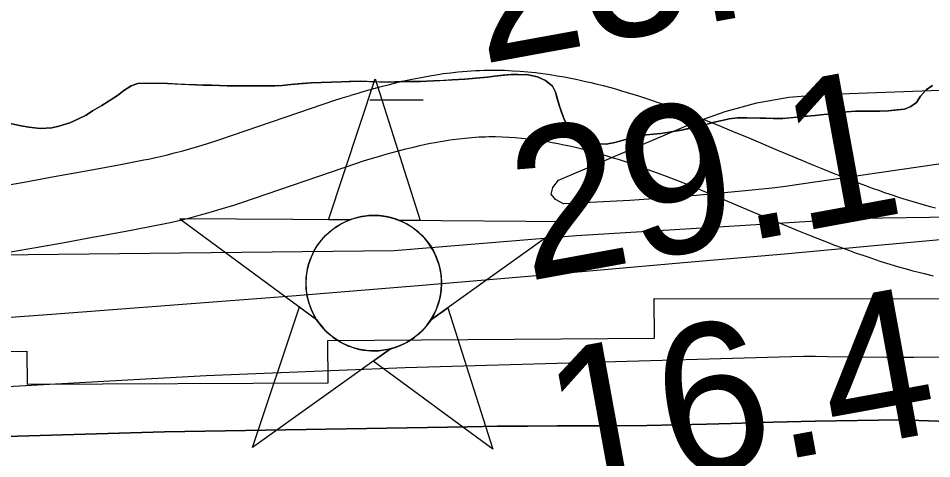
# Model space of a CAD drawing. Extents: x 3297753 to 3335611, y 652252 to 677623.
# Drawn here: x 3322119 to 3322530.7, y 662676.1 to 662874.8 of the extents above; entities that cross this region are included whole.
import ezdxf

# ---------------------------------------------------------------- set-up
doc = ezdxf.new("R2010")
doc.units = 0
for name, color, linetype in [('V-CHAN-NAID', 7, 'Continuous'), ('V-RIVR-RANG', 7, 'Continuous'), ('V-ROAD-CNTR', 7, 'Continuous'), ('V-RRAP-RVMT', 7, 'Continuous'), ('V-TOPO-DPTH', 7, 'Continuous'), ('V-TOPO-MAJR', 7, 'Continuous'), ('V-TOPO-MINR', 7, 'Continuous'), ('V-TOPO-SHOR', 7, 'Continuous'), ('V-WETL-SWMP', 7, 'Continuous')]:
    doc.layers.add(name, color=color, linetype=linetype)

msp = doc.modelspace()

# ---------------------------------------------------------------- linework, layer by layer
at = {"layer": 'V-CHAN-NAID'}
for points in [[(3322268.31, 662783.86), (3322258.72, 662783.93), (3322279.85, 662847.41), (3322300.07, 662783.63), (3322290.49, 662783.7), (3322288.91, 662784.28), (3322286.81, 662784.9), (3322284.77, 662785.35), (3322282.74, 662785.66), (3322281.57, 662785.77), (3322280.04, 662785.85), (3322278.32, 662785.85), (3322276.95, 662785.78), (3322275.04, 662785.58), (3322273.67, 662785.36), (3322271.89, 662784.98), (3322270.36, 662784.56), (3322269.33, 662784.23)], [(3322268.31, 662783.86), (3322191.82, 662784.4), (3322253.39, 662739), (3322252.27, 662740.91), (3322251.46, 662742.54), (3322250.64, 662744.51), (3322249.94, 662746.56), (3322249.58, 662747.88), (3322249.21, 662749.51), (3322248.97, 662750.96), (3322248.78, 662752.55), (3322248.67, 662754.29), (3322248.66, 662755.87), (3322248.77, 662757.94), (3322248.95, 662759.56), (3322249.34, 662761.77), (3322249.83, 662763.69), (3322250.43, 662765.58), (3322251.08, 662767.25), (3322251.81, 662768.84), (3322252.62, 662770.38), (3322253.69, 662772.11), (3322254.72, 662773.58), (3322255.72, 662774.85), (3322256.72, 662776), (3322258.03, 662777.34), (3322259.08, 662778.3), (3322260.79, 662779.7), (3322262.01, 662780.57), (3322263.69, 662781.64), (3322265.43, 662782.58), (3322266.87, 662783.27)], [(3322290.49, 662783.7), (3322366.98, 662783.16), (3322304.78, 662738.64), (3322305.69, 662740.13), (3322306.67, 662741.97), (3322307.38, 662743.56), (3322308.12, 662745.51), (3322308.66, 662747.3), (3322309.06, 662748.94), (3322309.42, 662750.95), (3322309.61, 662752.52), (3322309.73, 662754.73), (3322309.7, 662756.79), (3322309.52, 662759.01), (3322309.25, 662760.77), (3322308.76, 662763), (3322308.12, 662765.14), (3322307.37, 662767.12), (3322306.72, 662768.56), (3322305.71, 662770.48), (3322304.65, 662772.2), (3322303.44, 662773.9), (3322302.18, 662775.44), (3322300.9, 662776.81), (3322299.27, 662778.34), (3322297.53, 662779.75), (3322295.85, 662780.93), (3322293.96, 662782.06), (3322292.49, 662782.82)], [(3322286.75, 662725.73), (3322224.54, 662681.21), (3322245.67, 662744.69), (3322253.39, 662739), (3322254.02, 662738.04), (3322255.4, 662736.18), (3322256.62, 662734.76), (3322258.08, 662733.26), (3322259.47, 662732.01), (3322260.93, 662730.85), (3322262.33, 662729.87), (3322264.01, 662728.83), (3322265.72, 662727.92), (3322267.51, 662727.11), (3322268.96, 662726.55), (3322270.58, 662726.02), (3322272.81, 662725.46), (3322274.34, 662725.17), (3322276.37, 662724.92), (3322277.91, 662724.81), (3322279.77, 662724.79), (3322281.46, 662724.87), (3322283.17, 662725.04), (3322285.07, 662725.35)], [(3322304.78, 662738.64), (3322312.57, 662744.22), (3322332.8, 662680.44), (3322278.95, 662720.15), (3322286.75, 662725.73), (3322288.41, 662726.21), (3322290.02, 662726.77), (3322292.18, 662727.68), (3322293.92, 662728.57), (3322295.78, 662729.68), (3322297.52, 662730.89), (3322299.07, 662732.14), (3322300.36, 662733.3), (3322301.74, 662734.72), (3322302.95, 662736.13), (3322304.07, 662737.6)]]:
    msp.add_lwpolyline(points, close=True, dxfattribs=at)
msp.add_circle((3322279.2, 662755.33), 30.54, dxfattribs=at)
at = {"layer": 'V-ROAD-CNTR'}
for points in [[(3322268.77, 662840.03), (3322271.67, 662840.91), (3322274.45, 662841.73), (3322277.09, 662842.49), (3322281.97, 662843.84), (3322286.3, 662844.97), (3322290.1, 662845.9), (3322293.44, 662846.67), (3322296.38, 662847.31), (3322298.95, 662847.83), (3322301.24, 662848.28), (3322305.17, 662848.98), (3322308.16, 662849.46), (3322310.45, 662849.8), (3322313.81, 662850.24), (3322317.19, 662850.62), (3322319.19, 662850.81), (3322321.16, 662850.97), (3322323.1, 662851.11), (3322325.03, 662851.22), (3322326.94, 662851.3), (3322328.83, 662851.36), (3322330.76, 662851.39), (3322334.43, 662851.4), (3322338.08, 662851.31), (3322341.66, 662851.15), (3322345.18, 662850.92), (3322348.63, 662850.62), (3322352.02, 662850.27), (3322355.34, 662849.86), (3322358.61, 662849.4), (3322361.81, 662848.89), (3322364.95, 662848.34), (3322368.04, 662847.75), (3322371.07, 662847.14), (3322374.04, 662846.49), (3322376.96, 662845.81), (3322379.83, 662845.11), (3322382.64, 662844.39), (3322385.41, 662843.65), (3322388.12, 662842.9), (3322390.79, 662842.13), (3322393.41, 662841.35), (3322395.98, 662840.55), (3322398.53, 662839.75), (3322403.46, 662838.13), (3322408.25, 662836.48), (3322412.87, 662834.84), (3322417.33, 662833.2), (3322421.63, 662831.57), (3322425.79, 662829.96), (3322429.81, 662828.37), (3322433.7, 662826.81), (3322441.17, 662823.75), (3322448.16, 662820.84), (3322461.15, 662815.36), (3322472.46, 662810.6), (3322477.36, 662808.57), (3322481.95, 662806.69), (3322486.24, 662804.96), (3322490.24, 662803.37), (3322493.99, 662801.91), (3322497.49, 662800.57), (3322500.76, 662799.34), (3322503.82, 662798.22), (3322506.68, 662797.2), (3322509.36, 662796.26), (3322511.84, 662795.42), (3322516.54, 662793.86), (3322520.62, 662792.58), (3322524.17, 662791.52), (3322527.27, 662790.63), (3322529.97, 662789.89), (3322532.32, 662789.27)], [(3322113.8, 662799.56), (3322121.58, 662800.93), (3322135.17, 662803.36), (3322145.32, 662805.21), (3322152.9, 662806.61), (3322164.25, 662808.75), (3322175.53, 662810.9), (3322177.6, 662811.31), (3322179.61, 662811.73), (3322181.58, 662812.16), (3322185.55, 662813.09), (3322189.38, 662814.05), (3322193.11, 662815.04), (3322196.75, 662816.06), (3322200.28, 662817.09), (3322203.72, 662818.13), (3322207.07, 662819.18), (3322210.23, 662820.19), (3322262.14, 662837.93), (3322265.58, 662839.03), (3322268.67, 662839.99)], [(3322277.5, 662811.32), (3322280.3, 662812.18), (3322282.87, 662812.94), (3322285.24, 662813.62), (3322289.75, 662814.87), (3322293.64, 662815.88), (3322297.04, 662816.71), (3322299.99, 662817.39), (3322302.56, 662817.95), (3322304.81, 662818.41), (3322306.73, 662818.78), (3322310.18, 662819.4), (3322312.72, 662819.81), (3322314.59, 662820.08), (3322317.45, 662820.46), (3322320.31, 662820.78), (3322321.86, 662820.93), (3322323.42, 662821.06), (3322324.98, 662821.17), (3322326.52, 662821.25), (3322328.05, 662821.32), (3322329.57, 662821.37), (3322331.04, 662821.39), (3322334.1, 662821.4), (3322337.07, 662821.33), (3322340.01, 662821.2), (3322342.91, 662821.01), (3322345.77, 662820.76), (3322348.6, 662820.46), (3322351.4, 662820.12), (3322354.16, 662819.73), (3322356.89, 662819.29), (3322359.58, 662818.82), (3322362.24, 662818.32), (3322364.87, 662817.78), (3322367.46, 662817.22), (3322370.03, 662816.62), (3322372.55, 662816.01), (3322375.05, 662815.37), (3322377.51, 662814.71), (3322379.94, 662814.03), (3322382.34, 662813.34), (3322384.71, 662812.63), (3322387.05, 662811.91), (3322389.33, 662811.19), (3322393.91, 662809.69), (3322398.34, 662808.17), (3322402.65, 662806.63), (3322406.84, 662805.09), (3322410.91, 662803.55), (3322414.87, 662802.02), (3322418.71, 662800.5), (3322422.43, 662799), (3322429.72, 662796.02), (3322436.56, 662793.17), (3322449.51, 662787.71), (3322460.9, 662782.92), (3322465.92, 662780.84), (3322470.64, 662778.9), (3322475.08, 662777.11), (3322479.26, 662775.45), (3322483.19, 662773.92), (3322486.88, 662772.51), (3322490.35, 662771.21), (3322493.61, 662770.02), (3322496.67, 662768.92), (3322499.55, 662767.91), (3322502.28, 662766.98), (3322507.34, 662765.31), (3322511.81, 662763.9), (3322515.73, 662762.73), (3322519.18, 662761.74), (3322522.2, 662760.91), (3322524.85, 662760.22), (3322527.21, 662759.62), (3322531.25, 662758.66)], [(3322109.97, 662768.45), (3322118.96, 662770.01), (3322126.81, 662771.39), (3322140.5, 662773.83), (3322150.74, 662775.7), (3322158.4, 662777.12), (3322169.84, 662779.27), (3322181.26, 662781.45), (3322183.59, 662781.92), (3322185.89, 662782.4), (3322188.19, 662782.9), (3322192.6, 662783.93), (3322196.88, 662785), (3322201.01, 662786.1), (3322204.99, 662787.21), (3322208.83, 662788.33), (3322212.53, 662789.45), (3322216.11, 662790.57), (3322219.65, 662791.7), (3322271.56, 662809.45), (3322274.61, 662810.42), (3322277.6, 662811.36)]]:
    msp.add_lwpolyline(points, dxfattribs=at)
at = {"layer": 'V-RRAP-RVMT'}
for p, q in [((3322405.66, 662730.55), (3322405.52, 662748.34)), ((3322405.52, 662748.34), (3322551.65, 662748.27)), ((3322258.51, 662729.52), (3322405.66, 662730.55)), ((3322258.64, 662710.43), (3322258.51, 662729.52)), ((3321968.84, 662723.03), (3322122.8, 662724.67)), ((3322122.8, 662724.67), (3322122.97, 662709.72)), ((3322122.97, 662709.72), (3322258.64, 662710.43))]:
    msp.add_line(p, q, dxfattribs=at)
at = {"layer": 'V-TOPO-DPTH'}
msp.add_lwpolyline([(3322103.13, 662685.83), (3322184.87, 662688.31), (3322321.56, 662690.58), (3322335.01, 662690.77), (3322348.47, 662690.9), (3322361.92, 662690.95), (3322375.37, 662690.95), (3322388.83, 662690.98), (3322402.28, 662691.11), (3322415.73, 662691.38), (3322429.17, 662691.74), (3322440.23, 662692.09), (3322459.21, 662692.64), (3322478.19, 662693.11), (3322497.18, 662693.44), (3322516.16, 662693.7), (3323236.54, 662668.78), (3323241.14, 662668.07), (3323242.89, 662667.84), (3323246.39, 662667.55), (3323248.15, 662667.5), (3323251.68, 662667.47), (3323255.21, 662667.42), (3323975.93, 662587.83)], dxfattribs=at)
at = {"layer": 'V-TOPO-MAJR'}
msp.add_lwpolyline([(3322606.27, 662819.44), (3322470.82, 662799.77), (3322464.81, 662798.95), (3322458.8, 662798.19), (3322452.77, 662797.54), (3322446.73, 662796.94), (3322424.42, 662794.93), (3322409.52, 662793.71), (3322394.61, 662792.65), (3322379.68, 662791.82), (3322364.75, 662791.15), (3322361.08, 662793.11), (3322359.17, 662795.46), (3322359.9, 662798.4), (3322362.39, 662801.73), (3322423.6, 662827.71), (3322437.56, 662832.74), (3322451.76, 662836.72), (3322466.3, 662839.13), (3322481.09, 662840.47), (3322616.62, 662845.32)], dxfattribs=at)
at = {"layer": 'V-TOPO-MINR'}
for points in [[(3323977.55, 662679.3), (3323278.24, 662834.86), (3323242.78, 662833.87), (3323207.34, 662832.44), (3323171.94, 662830.38), (3323136.55, 662827.88), (3323090.93, 662824.26), (3323032.76, 662819.53), (3322974.6, 662814.66), (3322916.46, 662809.59), (3322858.33, 662804.38), (3322506.4, 662772.24), (3322485.35, 662770.33), (3322464.3, 662768.44), (3322443.24, 662766.58), (3322422.18, 662764.73), (3322354.24, 662758.83), (3322299.2, 662754.16), (3322244.15, 662749.64), (3322189.09, 662745.34), (3322134.01, 662741.18), (3322045.62, 662734.7)], [(3322987.34, 662730.65), (3322756.38, 662727.04), (3322717.4, 662726.36), (3322678.42, 662725.59), (3322639.44, 662724.67), (3322600.47, 662723.66), (3322547.37, 662722.19), (3322534.95, 662721.93), (3322522.53, 662721.78), (3322510.1, 662721.79), (3322497.68, 662721.91), (3322483.69, 662722.13), (3322478.26, 662722.19), (3322472.82, 662722.19), (3322467.39, 662722.12), (3322461.97, 662722), (3322293.31, 662717.16), (3322203.62, 662713.57), (3322114.03, 662708.6)], [(3323975.93, 662587.83), (3323255.21, 662667.42), (3323251.68, 662667.47), (3323248.15, 662667.5), (3323246.39, 662667.55), (3323242.89, 662667.84), (3323241.14, 662668.07), (3323236.54, 662668.78), (3322516.16, 662693.7), (3322497.18, 662693.44), (3322478.19, 662693.11), (3322459.21, 662692.64), (3322440.23, 662692.09), (3322429.17, 662691.74), (3322415.73, 662691.38), (3322402.28, 662691.11), (3322388.83, 662690.98), (3322375.37, 662690.95), (3322361.92, 662690.95), (3322348.47, 662690.9), (3322335.01, 662690.77), (3322321.56, 662690.58), (3322184.87, 662688.31), (3322103.13, 662685.83)]]:
    msp.add_lwpolyline(points, dxfattribs=at)
at = {"layer": 'V-TOPO-SHOR'}
for points in [[(3322531.04, 662844.52), (3322528.09, 662842.52), (3322525.61, 662839.69), (3322523.72, 662836.87), (3322521.24, 662834.98), (3322518.4, 662833.81), (3322515.1, 662833.46), (3322510.97, 662833.11), (3322507.2, 662832.88), (3322502.95, 662832.89), (3322499.65, 662832.9), (3322496.35, 662832.9), (3322492.33, 662832.55), (3322489.03, 662832.09), (3322485.61, 662831.5), (3322482.07, 662831.39), (3322478.06, 662830.93), (3322474.29, 662830.58), (3322471.22, 662830.34), (3322467.09, 662829.88), (3322463.55, 662829.53), (3322459.19, 662829.54), (3322455.89, 662829.66), (3322450.93, 662829.79), (3322447.39, 662829.91), (3322443.15, 662829.92), (3322439.37, 662829.45), (3322436.19, 662828.75), (3322432.64, 662827.93), (3322428.87, 662826.88), (3322424.15, 662825.7), (3322420.85, 662825), (3322417.89, 662824.3), (3322414.71, 662823.83), (3322411.64, 662823.25), (3322408.57, 662822.78), (3322405.27, 662822.55), (3322402.09, 662822.2), (3322398.08, 662821.38), (3322394.06, 662820.56), (3322391.11, 662819.62), (3322387.81, 662818.8), (3322383.91, 662817.98), (3322380.26, 662818.11), (3322377.31, 662818.82), (3322373.89, 662820.12), (3322371.18, 662821.54), (3322368.71, 662823.55), (3322366.71, 662826.03), (3322365.18, 662828.86), (3322364, 662832.05), (3322362.83, 662835.12), (3322361.89, 662838.42), (3322361.07, 662841.49), (3322359.66, 662844.21), (3322356.6, 662846.69), (3322352.94, 662848.34), (3322348.7, 662849.3), (3322344.22, 662849.42), (3322341.15, 662849.43), (3322337.49, 662849.08), (3322333.6, 662848.73), (3322330.41, 662848.26), (3322325.23, 662847.8), (3322320.27, 662847.34), (3322314.49, 662846.99), (3322310.71, 662846.76), (3322306.12, 662846.53), (3322303.05, 662846.42), (3322297.27, 662846.2), (3322291.6, 662846.2), (3322285.83, 662845.98), (3322279.58, 662846.1), (3322273.09, 662846.35), (3322268.02, 662846.24), (3322264.59, 662846.13), (3322260.11, 662846.02), (3322255.51, 662845.79), (3322251.03, 662845.68), (3322246.78, 662845.33), (3322241.83, 662844.87), (3322237.82, 662844.4), (3322234.63, 662844.29), (3322230.15, 662844.3)], [(3322230.15, 662844.3), (3322225.31, 662844.3), (3322220.6, 662844.31), (3322217.53, 662844.32), (3322213.05, 662844.32), (3322209.63, 662844.45), (3322206.21, 662844.57), (3322202.2, 662844.58), (3322199.13, 662844.7), (3322194.18, 662844.94), (3322190.87, 662845.07), (3322186.16, 662845.31), (3322180.26, 662845.44), (3322176.25, 662845.56), (3322172.83, 662845.33), (3322169.76, 662844.28), (3322166.57, 662842.16), (3322163.74, 662839.92), (3322160.67, 662838.04), (3322156.65, 662835.45), (3322152.4, 662832.98), (3322149.57, 662831.1), (3322145.79, 662829.21), (3322142.13, 662827.69), (3322137.29, 662826.16), (3322134.11, 662825.34), (3322128.8, 662825.11), (3322123.73, 662825.71), (3322120.19, 662826.31), (3322114.53, 662827.5)]]:
    msp.add_lwpolyline(points, dxfattribs=at)
at = {"layer": 'V-WETL-SWMP'}
for p, q in [((3322297.27, 662846.19), (3322306.11, 662846.53)), ((3322306.11, 662846.53), (3322320.27, 662847.33)), ((3322320.27, 662847.33), (3322330.41, 662848.26)), ((3322330.41, 662848.26), (3322333.6, 662848.73)), ((3322333.6, 662848.73), (3322341.15, 662849.42)), ((3322341.15, 662849.42), (3322348.7, 662849.29)), ((3322348.7, 662849.29), (3322352.94, 662848.34)), ((3322352.94, 662848.34), (3322356.6, 662846.69)), ((3322356.6, 662846.69), (3322359.66, 662844.21)), ((3322166.57, 662842.16), (3322169.76, 662844.27)), ((3322169.76, 662844.27), (3322172.83, 662845.33)), ((3322172.83, 662845.33), (3322176.25, 662845.56)), ((3322176.25, 662845.56), (3322186.16, 662845.31)), ((3322186.16, 662845.31), (3322202.2, 662844.58)), ((3322202.2, 662844.58), (3322206.21, 662844.57)), ((3322206.21, 662844.57), (3322213.05, 662844.32)), ((3322213.05, 662844.32), (3322234.63, 662844.29)), ((3322234.63, 662844.29), (3322237.82, 662844.4)), ((3322237.82, 662844.4), (3322241.83, 662844.87)), ((3322241.83, 662844.87), (3322251.03, 662845.68)), ((3322251.03, 662845.68), (3322260.11, 662846.02)), ((3322260.11, 662846.02), (3322273.09, 662846.35)), ((3322273.09, 662846.35), (3322285.82, 662845.97)), ((3322285.82, 662845.97), (3322291.6, 662846.2)), ((3322291.6, 662846.2), (3322297.27, 662846.19)), ((3322359.66, 662844.21), (3322361.07, 662841.49)), ((3322525.61, 662839.69), (3322528.09, 662842.52)), ((3322528.09, 662842.52), (3322531.04, 662844.52)), ((3322156.65, 662835.45), (3322163.74, 662839.92)), ((3322163.74, 662839.92), (3322166.57, 662842.16)), ((3322361.07, 662841.49), (3322362.83, 662835.12)), ((3322523.72, 662836.87), (3322525.61, 662839.69)), ((3322152.4, 662832.98), (3322156.65, 662835.45)), ((3322277.43, 662837.94), (3322301.43, 662837.96)), ((3322362.83, 662835.12), (3322365.18, 662828.86)), ((3322518.4, 662833.81), (3322521.24, 662834.98)), ((3322521.24, 662834.98), (3322523.72, 662836.87)), ((3322145.79, 662829.21), (3322149.57, 662831.1)), ((3322149.57, 662831.1), (3322152.4, 662832.98)), ((3322463.55, 662829.53), (3322471.22, 662830.34)), ((3322471.22, 662830.34), (3322478.06, 662830.92)), ((3322478.06, 662830.92), (3322482.07, 662831.39)), ((3322482.07, 662831.39), (3322485.61, 662831.5)), ((3322485.61, 662831.5), (3322492.33, 662832.55)), ((3322492.33, 662832.55), (3322496.35, 662832.9)), ((3322496.35, 662832.9), (3322507.2, 662832.88)), ((3322507.2, 662832.88), (3322510.97, 662833.11)), ((3322510.97, 662833.11), (3322518.4, 662833.81)), ((3322114.53, 662827.49), (3322120.19, 662826.31)), ((3322120.19, 662826.31), (3322123.73, 662825.71)), ((3322134.11, 662825.34), (3322137.29, 662826.16)), ((3322137.29, 662826.16), (3322142.13, 662827.69)), ((3322142.13, 662827.69), (3322145.79, 662829.21)), ((3322365.18, 662828.86), (3322366.71, 662826.03)), ((3322366.71, 662826.03), (3322368.71, 662823.55)), ((3322424.15, 662825.7), (3322428.87, 662826.87)), ((3322428.87, 662826.87), (3322432.64, 662827.93)), ((3322432.64, 662827.93), (3322436.18, 662828.75)), ((3322436.18, 662828.75), (3322439.37, 662829.45)), ((3322439.37, 662829.45), (3322443.15, 662829.92)), ((3322443.15, 662829.92), (3322447.39, 662829.91)), ((3322447.39, 662829.91), (3322459.19, 662829.54)), ((3322459.19, 662829.54), (3322463.55, 662829.53)), ((3322123.73, 662825.71), (3322128.8, 662825.11)), ((3322128.8, 662825.11), (3322134.11, 662825.34)), ((3322368.71, 662823.55), (3322371.18, 662821.54)), ((3322394.06, 662820.56), (3322402.09, 662822.2)), ((3322402.09, 662822.2), (3322405.27, 662822.55)), ((3322405.27, 662822.55), (3322408.57, 662822.78)), ((3322408.57, 662822.78), (3322417.89, 662824.3)), ((3322417.89, 662824.3), (3322424.15, 662825.7)), ((3322371.18, 662821.54), (3322373.89, 662820.12)), ((3322373.89, 662820.12), (3322377.31, 662818.82)), ((3322377.31, 662818.82), (3322380.26, 662818.1)), ((3322380.26, 662818.1), (3322383.91, 662817.98)), ((3322383.91, 662817.98), (3322387.81, 662818.8)), ((3322387.81, 662818.8), (3322391.11, 662819.62)), ((3322391.11, 662819.62), (3322394.06, 662820.56)), ((3322693.35, 662787.11), (3322498.08, 662784.53)), ((3322498.08, 662784.53), (3322370.59, 662776.65)), ((3322370.59, 662776.65), (3322288.34, 662769.86)), ((3322288.34, 662769.86), (3322046.91, 662767.23))]:
    msp.add_line(p, q, dxfattribs=at)

# ---------------------------------------------------------------- texts
at = {"layer": 'V-RIVR-RANG'}
for s, p in [('25.4', (3322327.65, 662854.03)), ('29.1', (3322348.18, 662756.12)), ('16.4', (3322364.04, 662657.37))]:
    msp.add_text(s, height=67, rotation=10.3383, dxfattribs=at).set_placement(p)

doc.saveas('drawing.dxf')
